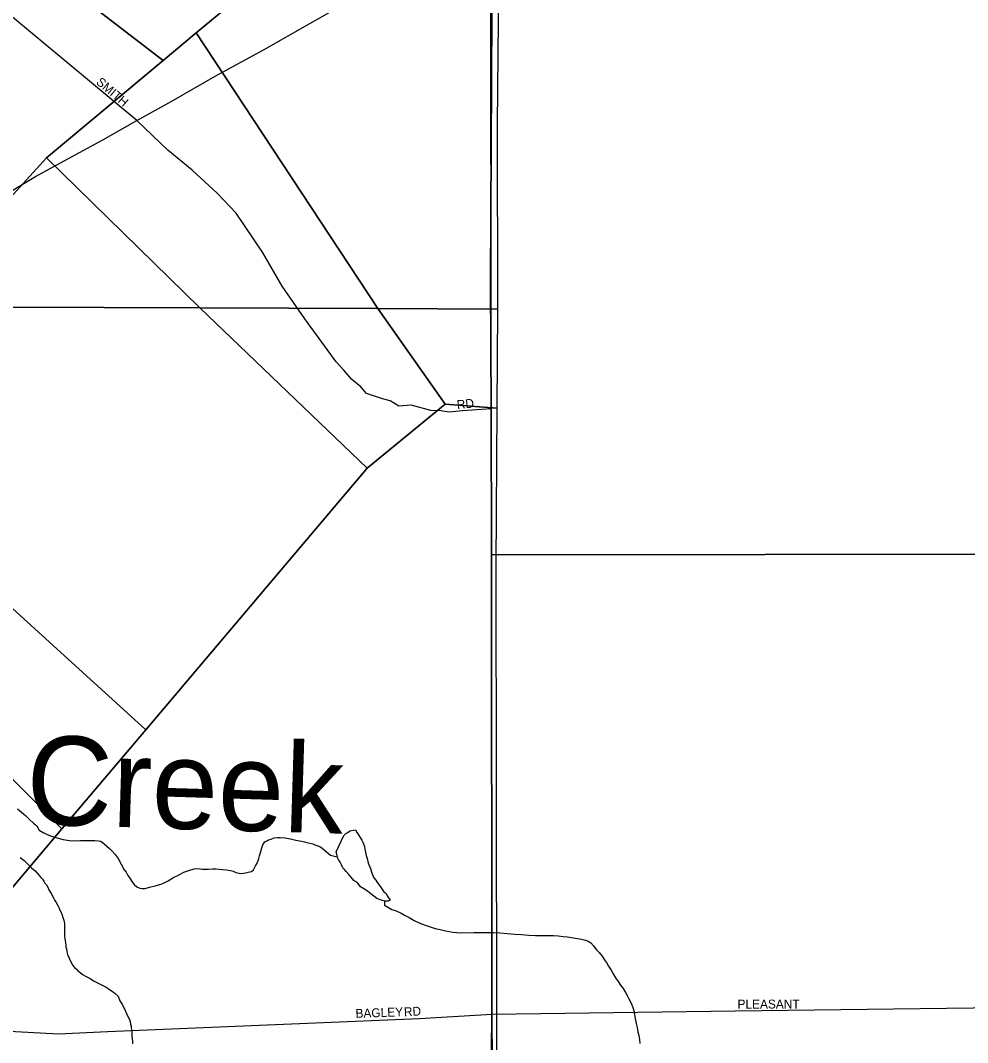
# Model space of a CAD drawing. Extents: x 2010165 to 2382125, y 1060529 to 1407316.
# Drawn here: x 2162213 to 2167540, y 1226033 to 1231781 of the extents above; entities that cross this region are included whole.
import ezdxf

# ---------------------------------------------------------------- set-up
doc = ezdxf.new("R2010")
doc.units = 0
for name, color, linetype in [('GM_X_City_Street', 7, 'Continuous'), ('GM_X_City_Street_Text', 7, 'Continuous'), ('GM_X_Corporation', 7, 'Continuous'), ('GM_X_Minor_Lake', 7, 'Continuous'), ('GM_X_Minor_River', 7, 'Continuous'), ('GM_X_Minor_River_Text', 7, 'Continuous'), ('GM_X_Section', 7, 'Continuous'), ('GM_X_US_Route', 7, 'Continuous')]:
    doc.layers.add(name, color=color, linetype=linetype)

msp = doc.modelspace()

# ---------------------------------------------------------------- linework, layer by layer
at = {"layer": 'GM_X_City_Street'}
for points in [[(2162868.4, 1231219), (2161945, 1231985), (2159433.3, 1234116.7), (2159331.7, 1234201.2), (2159308.2, 1234295.5), (2159312.2, 1234628.9)], [(2164861.8, 1228799.2), (2164860.7, 1229597), (2164858.3, 1232344.1)], [(2164860.7, 1229597), (2164698.8, 1229585.4), (2164624.8, 1229578.7), (2164576.8, 1229586.3), (2164520.8, 1229587.8), (2164410.5, 1229616.9), (2164340.6, 1229612.2), (2164292.3, 1229641.8), (2164250.2, 1229653.5), (2164160, 1229682.7), (2164127.7, 1229720.5), (2164077.3, 1229762.2), (2164032.9, 1229813.9), (2163988.5, 1229861.6), (2163812.4, 1230102.7), (2163684.9, 1230286.1), (2163575.4, 1230478.9), (2163426.5, 1230698), (2163319.1, 1230810.6), (2163179.7, 1230939.4), (2163042.3, 1231052.2), (2162868.4, 1231219)], [(2164864.1, 1227097.3), (2164861.8, 1228799.2), (2164861.8, 1228799.2)], [(2164865.3, 1226193.2), (2164864.1, 1227097.3), (2164864.1, 1227097.3)], [(2160577.2, 1227026.5), (2160957, 1226712.3), (2161281.4, 1226430.6), (2161378, 1226355.2), (2161464.6, 1226285.8), (2161540.9, 1226252.4), (2161615.2, 1226211), (2161775.6, 1226168.4), (2161976, 1226124.1), (2162186.2, 1226096), (2162428.3, 1226082.2), (2162702.2, 1226094.8), (2164457.5, 1226169.3), (2164865.3, 1226193.2)], [(2166232.9, 1226210.7), (2171139, 1226273.5), (2171177.3, 1226274.3)], [(2164863.3, 1225984.1), (2164863.3, 1225984.3), (2164865.3, 1226193.2)], [(2164865.3, 1226193.2), (2166232.9, 1226210.7)]]:
    msp.add_lwpolyline(points, dxfattribs=at)
at = {"layer": 'GM_X_Corporation'}
for points in [[(2169472.9, 1228781.9), (2164861.8, 1228775.5), (2164860.7, 1229597), (2164856.6, 1230310.2), (2164875.3, 1234098.1), (2164882.7, 1235033.3), (2164902.9, 1237581.6), (2168837.3, 1237599.9)], [(2149217.1, 1235433.5), (2156094.2, 1235245.1), (2159318.5, 1235161.2), (2159311.5, 1234511.5), (2159970.3, 1234508.7), (2159969.5, 1235068), (2161895.7, 1235054.5), (2161896.7, 1235110.7), (2162279.3, 1235096.3), (2164882.7, 1235033.3), (2164875.3, 1234098.1), (2164856.6, 1230310.2), (2164860.7, 1229597), (2164861.8, 1228775.5), (2164865.3, 1226193.1), (2164895.8, 1221436.7), (2160539.4, 1221412.4), (2159035.7, 1221398.8), (2155838.4, 1221371.7), (2155059.4, 1221364.3), (2154189.1, 1221338.2), (2153786.8, 1221330), (2153236.4, 1221311.5), (2152701.8, 1221309.3)], [(2167972.5, 1221461.7), (2164895.8, 1221436.7), (2164865.3, 1226193.1), (2164861.8, 1228775.5), (2169472.9, 1228781.9)]]:
    msp.add_lwpolyline(points, dxfattribs=at)
at = {"layer": 'GM_X_Minor_Lake'}
msp.add_lwpolyline([(2164032.4, 1227198.4), (2164042.7, 1227209), (2164054.6, 1227215.1), (2164066.6, 1227223.3), (2164084.5, 1227227.5), (2164098.5, 1227229.7), (2164106.8, 1227211.8), (2164114.9, 1227201.8), (2164121.1, 1227191.9), (2164133.3, 1227171.9), (2164139.5, 1227160), (2164143.6, 1227150), (2164147.8, 1227136), (2164150.1, 1227120), (2164154.3, 1227104), (2164158.5, 1227086), (2164162.8, 1227068), (2164167, 1227052), (2164171.2, 1227038), (2164181.5, 1227012), (2164185.7, 1226998), (2164194, 1226976.1), (2164200.2, 1226960.1), (2164212.4, 1226946.2), (2164218.6, 1226936.2), (2164232.8, 1226916.3), (2164243, 1226902.4), (2164257.4, 1226880.5), (2164267.5, 1226872.6), (2164277.7, 1226856.7), (2164283.8, 1226846.7), (2164292, 1226834.8), (2164282.1, 1226828.6), (2164272.1, 1226828.5), (2164262, 1226828.4), (2164250, 1226832.3), (2164235.9, 1226836.1), (2164217.8, 1226843.9), (2164201.6, 1226855.8), (2164183.4, 1226869.6), (2164165.1, 1226885.4), (2164145, 1226897.2), (2164126.8, 1226909), (2164110.5, 1226928.9), (2164088.2, 1226944.7), (2164074, 1226962.5), (2164059.7, 1226978.4), (2164045.5, 1226994.3), (2164035.3, 1227006.2), (2164027.2, 1227016.1), (2164019, 1227032.1), (2164010.7, 1227048.1), (2164002.6, 1227062), (2163996.4, 1227074), (2163992.1, 1227092), (2163989.9, 1227106), (2164032.4, 1227198.4)], dxfattribs=at)
at = {"layer": 'GM_X_Minor_River'}
for points in [[(2162197.7, 1227346.9), (2162219.9, 1227329.1), (2162242.2, 1227309.3), (2162264.6, 1227287.5), (2162286.8, 1227267.7), (2162305.1, 1227251.9), (2162319.4, 1227228), (2162341.6, 1227214.2), (2162363.8, 1227202.5), (2162388, 1227194.7), (2162418.2, 1227185.1), (2162454.3, 1227175.5), (2162488.5, 1227169.9)], [(2162488.5, 1227169.9), (2162518.6, 1227168.2), (2162550.6, 1227168.6), (2162578.6, 1227169), (2162608.7, 1227169.3), (2162632.7, 1227169.6), (2162652.8, 1227167.9), (2162662.8, 1227166), (2162672.9, 1227160.1), (2162685.1, 1227150.2), (2162699.3, 1227138.4), (2162713.5, 1227124.5), (2162729.7, 1227108.6), (2162746, 1227090.8), (2162762.3, 1227068.9), (2162797.2, 1227005.1), (2162807.4, 1226991.2), (2162817.6, 1226973.3), (2162827.8, 1226957.3), (2162840.1, 1226939.4), (2162852.4, 1226921.5), (2162868.5, 1226909.7), (2162884.7, 1226901.8), (2162898.7, 1226900), (2162914.7, 1226900.2), (2162938.7, 1226906.5), (2162970.7, 1226914.9), (2163004.6, 1226923.4), (2163022.5, 1226931.6), (2163040.4, 1226939.9), (2163058.3, 1226952.1), (2163076.2, 1226962.4), (2163094.1, 1226970.6), (2163112, 1226980.9), (2163131.9, 1226991.1), (2163159.9, 1227001.5), (2163189.8, 1227009.9), (2163213.8, 1227012.2), (2163235.9, 1227008.5), (2163271.9, 1227008.9), (2163294, 1227009.2), (2163312, 1227009.4), (2163330.1, 1227007.6), (2163350.1, 1227005.9), (2163372.2, 1227004.1), (2163394.3, 1227000.4), (2163410.4, 1226996.6), (2163424.5, 1226988.7), (2163442.6, 1226984.9), (2163456.6, 1226983.1), (2163478.6, 1226987.4), (2163494.6, 1226991.6), (2163512.6, 1226995.8), (2163524.5, 1227004), (2163536.2, 1227026.2), (2163544, 1227042.3), (2163549.8, 1227056.5), (2163553.7, 1227068.6), (2163557.5, 1227082.6), (2163565.2, 1227106.8), (2163570.9, 1227128.9), (2163576.7, 1227145.1), (2163588.5, 1227161.3), (2163598.5, 1227167.4), (2163608.4, 1227173.6), (2163624.4, 1227177.8), (2163640.3, 1227184), (2163658.3, 1227186.2), (2163674.4, 1227186.4), (2163700.4, 1227184.7), (2163732.5, 1227179.1), (2163762.7, 1227171.4), (2163794.8, 1227165.8), (2163810.9, 1227162), (2163825, 1227158.1), (2163841.1, 1227154.3), (2163857.1, 1227150.5), (2163869.2, 1227144.6), (2163885.3, 1227138.8), (2163897.4, 1227134.9), (2163909.5, 1227127.1), (2163958.1, 1227087.5), (2163995.6, 1227077.2)], [(2162211.2, 1227074.2), (2162233.5, 1227056.4), (2162255.8, 1227036.6), (2162276.1, 1227014.8), (2162296.4, 1226999), (2162306.6, 1226985.1), (2162318.7, 1226973.2), (2162328.9, 1226961.3), (2162337.1, 1226951.3), (2162345.2, 1226941.4), (2162351.4, 1226929.4), (2162359.5, 1226919.5), (2162367.7, 1226907.6), (2162373.9, 1226891.6), (2162386.2, 1226871.7), (2162398.5, 1226847.8), (2162406.7, 1226831.8), (2162414.9, 1226819.9), (2162423.1, 1226803.9), (2162429.3, 1226791.9), (2162435.5, 1226778), (2162441.7, 1226764), (2162447.9, 1226750), (2162452.1, 1226736), (2162458.3, 1226722.1), (2162460.5, 1226702), (2162460.8, 1226678), (2162461.1, 1226659.9), (2162461.2, 1226647.9), (2162461.4, 1226631.8), (2162463.7, 1226615.8), (2162465.9, 1226595.8), (2162468.1, 1226579.7), (2162468.3, 1226569.7), (2162472.4, 1226559.7), (2162474.6, 1226543.7), (2162478.8, 1226527.7), (2162487.1, 1226507.7), (2162499.4, 1226483.8), (2162507.7, 1226465.8), (2162517.8, 1226455.9), (2162528, 1226446), (2162538.2, 1226434.1), (2162548.3, 1226428.2), (2162562.4, 1226416.3), (2162582.6, 1226404.6), (2162604.8, 1226392.8), (2162625, 1226381), (2162647.2, 1226369.2), (2162695.6, 1226343.7), (2162707.7, 1226337.9), (2162725.9, 1226324.1), (2162736, 1226316.1), (2162746.2, 1226308.2), (2162762.4, 1226294.4), (2162772.7, 1226268.4), (2162787.1, 1226244.5), (2162803.5, 1226210.6), (2162815.9, 1226182.7), (2162826.2, 1226162.8), (2162830.4, 1226148.8), (2162832.6, 1226136.7), (2162836.7, 1226126.8), (2162836.9, 1226114.7), (2162839.1, 1226098.7), (2162839.4, 1226074.6), (2162841.7, 1226054.6), (2162843.9, 1226038.6), (2162844, 1226026.5)], [(2164260.1, 1226829), (2164260.3, 1226806.3), (2164282.6, 1226792.5), (2164302.7, 1226780.8), (2164326.9, 1226773), (2164355.1, 1226761.3), (2164373.3, 1226749.5)], [(2164373.3, 1226749.5), (2164399.5, 1226735.8), (2164427.8, 1226720.1), (2164460, 1226704.4), (2164490.2, 1226692.8), (2164518.4, 1226683.1), (2164546.5, 1226675.4), (2164574.7, 1226669.7), (2164604.8, 1226662.1), (2164645, 1226654.5), (2164691.1, 1226651.1), (2164765.2, 1226652), (2164825.3, 1226652.7), (2164873.4, 1226651.3), (2164911.5, 1226649.8), (2164951.6, 1226646.2), (2164993.8, 1226642.7), (2165031.8, 1226641.2), (2165072, 1226637.7), (2165110.1, 1226636.1), (2165142.1, 1226634.5), (2165170.2, 1226634.8), (2165212.2, 1226635.4), (2165238.3, 1226633.7), (2165266.4, 1226630), (2165290.5, 1226628.3), (2165368.8, 1226615.2), (2165390.9, 1226609.5), (2165407, 1226603.6), (2165421.2, 1226593.8), (2165435.4, 1226577.9), (2165451.7, 1226556), (2165467.9, 1226540.2), (2165484.2, 1226518.3), (2165496.5, 1226500.4), (2165508.8, 1226482.5), (2165521, 1226462.6), (2165535.3, 1226440.7), (2165547.7, 1226418.8), (2165560, 1226396.8), (2165574.2, 1226377), (2165588.6, 1226355.1), (2165602.8, 1226337.2), (2165617.1, 1226315.3), (2165625.4, 1226297.3), (2165635.6, 1226279.4), (2165643.9, 1226261.4), (2165652.1, 1226245.5), (2165658.3, 1226229.5), (2165662.6, 1226211.5), (2165666.8, 1226191.5), (2165671.1, 1226167.5), (2165675.5, 1226139.4), (2165681.8, 1226117.4), (2165686.1, 1226093.4), (2165690.4, 1226073.4), (2165694.7, 1226049.4), (2165697, 1226027.3)]]:
    msp.add_lwpolyline(points, dxfattribs=at)
at = {"layer": 'GM_X_Section'}
for points in [[(2160133.5, 1233952.6), (2161949, 1235013.9), (2163664.1, 1232096), (2163202, 1231710.5), (2163015.7, 1231555.2), (2159997.2, 1233872.9)], [(2159417.7, 1233134.5), (2159997.2, 1233872.9), (2163015.7, 1231555.2), (2162360.8, 1231008.9), (2161818.7, 1230414.8), (2159400.5, 1232548.2)], [(2164264.6, 1232596.8), (2164913.4, 1233137.9), (2164894.6, 1231197.7), (2164896.7, 1230158.3), (2164223.8, 1230160.7), (2163202, 1231710.5), (2163664.1, 1232096)], [(2163015.7, 1231555.2), (2163202, 1231710.5), (2164223.8, 1230160.7), (2163222.3, 1230164.2), (2162360.8, 1231008.9)], [(2161818.7, 1230414.8), (2162360.8, 1231008.9), (2163222.3, 1230164.2), (2161604.3, 1230169.9)], [(2161604.3, 1230169.9), (2163222.3, 1230164.2), (2164163.6, 1229262.5), (2162917.8, 1227792.4), (2161019.8, 1229518.1), (2161387.2, 1229927.5)], [(2163222.3, 1230164.2), (2164223.8, 1230160.7), (2164602, 1229623.7), (2164163.6, 1229262.5)], [(2164223.8, 1230160.7), (2164896.7, 1230158.3), (2164892.6, 1229601.3), (2164602, 1229623.7)], [(2164892.6, 1229601.3), (2164886.4, 1228716.3), (2164890.7, 1226190.3), (2164893.3, 1224650.6), (2161969.6, 1224667.8), (2159940.1, 1224679.7), (2160937.9, 1225778.1), (2161517.6, 1226416), (2161645.8, 1226288.2), (2162145.6, 1226879.2), (2162446.4, 1227234.8), (2162917.8, 1227792.4), (2164163.6, 1229262.5), (2164602, 1229623.7)], [(2161019.8, 1229518.1), (2162917.8, 1227792.4), (2162446.4, 1227234.8), (2160623, 1229076), (2160936.8, 1229425.7)], [(2160623, 1229076), (2162446.4, 1227234.8), (2162145.6, 1226879.2), (2160284.7, 1228699)]]:
    msp.add_lwpolyline(points, close=True, dxfattribs=at)
at = {"layer": 'GM_X_US_Route'}
for points in [[(2162868.4, 1231219), (2163060.4, 1231325.9), (2163308.4, 1231467.1), (2163584.5, 1231618.4), (2163840.5, 1231763.7), (2164092.5, 1231908.9), (2164388.5, 1232080.3), (2164718.5, 1232268), (2164843.9, 1232336.2)], [(2159607.8, 1227818.3), (2159771.1, 1228017.5), (2159910.6, 1228186.6), (2160040.1, 1228353.5), (2160303, 1228687.6), (2160458.4, 1228874.7), (2160603.9, 1229039.8), (2160779.2, 1229243.1), (2160952.6, 1229450.4), (2161128, 1229655.7), (2161305.3, 1229863), (2161498.6, 1230084.4), (2161671.2, 1230278.6), (2161771, 1230409.3), (2161894.7, 1230560), (2162014.5, 1230696.8), (2162060.4, 1230745), (2162098.4, 1230775.2), (2162146.4, 1230811.5), (2162204.4, 1230847.8), (2162298.4, 1230904.2), (2162480.4, 1231003.1), (2162676.4, 1231110), (2162868.4, 1231219)]]:
    msp.add_lwpolyline(points, dxfattribs=at)

# ---------------------------------------------------------------- texts
at = {"layer": 'GM_X_City_Street_Text'}
for s, rotation, p in [('SMITH', 319.68357, (2162635.5, 1231427.6)), ('RD', 6.00661, (2164670.1, 1229594.9)), ('PLEASANT', 0.00001, (2166246.2, 1226224.6)), ('BAGLEY', 2.0443, (2164098.7, 1226171.8)), ('RD', 3.01098, (2164371.4, 1226180.6))]:
    msp.add_text(s, height=50, rotation=rotation, dxfattribs=at).set_placement(p)
at = {"layer": 'GM_X_Minor_River_Text'}
msp.add_text('Creek', height=500.29, rotation=358.24307, dxfattribs=at).set_placement((2162240.4, 1227262.1))

doc.saveas('drawing.dxf')
